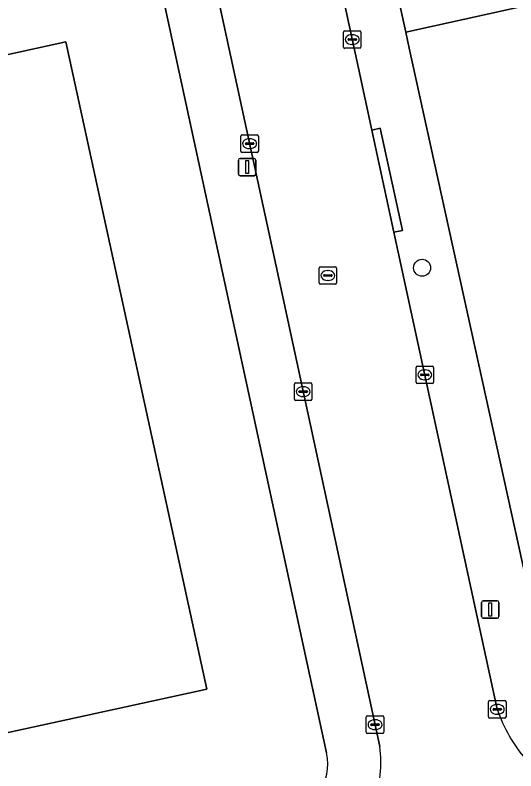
# Model space of a CAD drawing. Extents: x 160030 to 160839, y 385325 to 386450.
# Drawn here: x 160634.1 to 160662.75, y 385895.84 to 385939.05 of the extents above; entities that cross this region are included whole.
import ezdxf

# ---------------------------------------------------------------- set-up
doc = ezdxf.new("R2010")
doc.units = 0
for name, color, linetype in [('IMGEO_Boom', 7, 'Continuous'), ('IMGEO_Erf', 7, 'Continuous'), ('IMGEO_Groenvoorziening', 7, 'Continuous'), ('IMGEO_Kolk', 7, 'Continuous'), ('IMGEO_Lichtmast', 7, 'Continuous'), ('IMGEO_Pand', 7, 'Continuous'), ('IMGEO_Rijbaan_lokaal_open', 7, 'Continuous'), ('IMGEO_Rioolput', 7, 'Continuous'), ('IMGEO_Voetpad_open', 7, 'Continuous')]:
    doc.layers.add(name, color=color, linetype=linetype)

msp = doc.modelspace()

# ---------------------------------------------------------------- linework, layer by layer
at = {"layer": 'IMGEO_Boom'}
msp.add_circle((160657.384, 385924.606), 0.489, dxfattribs=at)
at = {"layer": 'IMGEO_Erf'}
for points in [[(160701.937, 385907.709), (160701.743, 385908.514), (160693.757, 385945.035), (160693.486, 385946.272), (160656.447, 385938.068), (160656.648, 385937.155), (160665.001, 385899.215)], [(160651.915, 385896.868), (160641.332, 385945.755)]]:
    msp.add_lwpolyline(points, dxfattribs=at)
msp.add_lwpolyline([(160645.067, 385900.516), (160632.465, 385897.773), (160632.57, 385897.292), (160621.394, 385894.859), (160621.309, 385895.25), (160607.149, 385892.166), (160606.358, 385895.802), (160607.003, 385895.943), (160606.39, 385898.757), (160605.745, 385898.616), (160604.974, 385902.153), (160606.537, 385902.493), (160602.454, 385921.248), (160606.45, 385922.118), (160605.977, 385924.289), (160608.777, 385924.898), (160609.237, 385922.787), (160621.287, 385925.41), (160619.48, 385933.713), (160623.912, 385934.678), (160624.097, 385933.83), (160629.097, 385934.918), (160628.915, 385935.758), (160637.011, 385937.521)], close=True, dxfattribs=at)
msp.add_arc((160648.925, 385896.229), 3.058, 282.3189, 12.0687, dxfattribs=at)
at = {"layer": 'IMGEO_Groenvoorziening'}
msp.add_lwpolyline([(160693.486, 385946.272), (160692.555, 385950.524), (160672.267, 385945.898), (160655.55, 385942.151), (160656.447, 385938.068)], close=True, dxfattribs=at)
at = {"layer": 'IMGEO_Kolk'}
for p, q in [((160652.887, 385937.224), (160652.887, 385938.076)), ((160652.962, 385938.15), (160653.814, 385938.15)), ((160653.375, 385937.93), (160653.4, 385937.93)), ((160653.888, 385938.076), (160653.888, 385937.224)), ((160653.146, 385937.644), (160653.146, 385937.656)), ((160653.584, 385937.607), (160653.186, 385937.607)), ((160653.189, 385937.693), (160653.587, 385937.693)), ((160653.398, 385937.37), (160653.373, 385937.37)), ((160653.63, 385937.656), (160653.63, 385937.644)), ((160653.814, 385937.15), (160652.962, 385937.15)), ((160647.015, 385931.275), (160647.015, 385932.127)), ((160647.09, 385932.201), (160647.942, 385932.201)), ((160648.016, 385932.127), (160648.016, 385931.275)), ((160647.274, 385931.695), (160647.274, 385931.707)), ((160647.317, 385931.744), (160647.715, 385931.744)), ((160647.503, 385931.981), (160647.528, 385931.981)), ((160647.758, 385931.707), (160647.758, 385931.695)), ((160647.712, 385931.658), (160647.314, 385931.658)), ((160647.526, 385931.421), (160647.501, 385931.421)), ((160647.942, 385931.201), (160647.09, 385931.201)), ((160657.04, 385918.061), (160657.04, 385918.913)), ((160657.115, 385918.987), (160657.967, 385918.987)), ((160657.528, 385918.767), (160657.553, 385918.767)), ((160658.041, 385918.913), (160658.041, 385918.061)), ((160657.299, 385918.481), (160657.299, 385918.493)), ((160657.737, 385918.444), (160657.339, 385918.444)), ((160657.342, 385918.53), (160657.74, 385918.53)), ((160657.783, 385918.493), (160657.783, 385918.481)), ((160650.081, 385917.097), (160650.081, 385917.949)), ((160650.156, 385918.023), (160651.008, 385918.023)), ((160651.082, 385917.949), (160651.082, 385917.097)), ((160657.967, 385917.987), (160657.115, 385917.987)), ((160657.551, 385918.207), (160657.526, 385918.207)), ((160650.34, 385917.517), (160650.34, 385917.529)), ((160650.778, 385917.48), (160650.38, 385917.48)), ((160650.383, 385917.566), (160650.781, 385917.566)), ((160650.569, 385917.803), (160650.594, 385917.803)), ((160650.824, 385917.529), (160650.824, 385917.517)), ((160651.008, 385917.023), (160650.156, 385917.023)), ((160650.592, 385917.243), (160650.567, 385917.243)), ((160661.186, 385898.938), (160661.186, 385899.79)), ((160661.261, 385899.864), (160662.113, 385899.864)), ((160662.187, 385899.79), (160662.187, 385898.938)), ((160661.445, 385899.358), (160661.445, 385899.37)), ((160661.883, 385899.321), (160661.485, 385899.321)), ((160661.488, 385899.407), (160661.886, 385899.407)), ((160661.674, 385899.644), (160661.699, 385899.644)), ((160661.929, 385899.37), (160661.929, 385899.358)), ((160654.19, 385898.063), (160654.19, 385898.915)), ((160654.265, 385898.989), (160655.117, 385898.989)), ((160655.191, 385898.915), (160655.191, 385898.063)), ((160662.113, 385898.864), (160661.261, 385898.864)), ((160661.697, 385899.084), (160661.672, 385899.084)), ((160654.449, 385898.483), (160654.449, 385898.495)), ((160654.887, 385898.446), (160654.489, 385898.446)), ((160654.492, 385898.532), (160654.89, 385898.532)), ((160654.678, 385898.769), (160654.703, 385898.769)), ((160654.933, 385898.495), (160654.933, 385898.483)), ((160655.117, 385897.989), (160654.265, 385897.989)), ((160654.701, 385898.209), (160654.676, 385898.209))]:
    msp.add_line(p, q, dxfattribs=at)
for points in [[(160652.887, 385937.224), (160652.887, 385938.076)], [(160652.962, 385938.15), (160653.814, 385938.15)], [(160653.888, 385938.076), (160653.888, 385937.224)], [(160653.814, 385937.15), (160652.962, 385937.15)], [(160647.015, 385931.275), (160647.015, 385932.127)], [(160647.09, 385932.201), (160647.942, 385932.201)], [(160648.016, 385932.127), (160648.016, 385931.275)], [(160647.942, 385931.201), (160647.09, 385931.201)], [(160657.04, 385918.061), (160657.04, 385918.913)], [(160657.115, 385918.987), (160657.967, 385918.987)], [(160658.041, 385918.913), (160658.041, 385918.061)], [(160650.081, 385917.097), (160650.081, 385917.949)], [(160650.156, 385918.023), (160651.008, 385918.023)], [(160651.082, 385917.949), (160651.082, 385917.097)], [(160657.967, 385917.987), (160657.115, 385917.987)], [(160651.008, 385917.023), (160650.156, 385917.023)], [(160661.186, 385898.938), (160661.186, 385899.79)], [(160661.261, 385899.864), (160662.113, 385899.864)], [(160662.187, 385899.79), (160662.187, 385898.938)], [(160654.19, 385898.063), (160654.19, 385898.915)], [(160654.265, 385898.989), (160655.117, 385898.989)], [(160655.191, 385898.915), (160655.191, 385898.063)], [(160662.113, 385898.864), (160661.261, 385898.864)], [(160655.117, 385897.989), (160654.265, 385897.989)]]:
    msp.add_lwpolyline(points, dxfattribs=at)
for centre, radius, start, end in [((160652.964, 385938.074), 0.0765, 91.552, 178.448), ((160652.964, 385938.074), 0.0765, 91.552, 178.448), ((160653.812, 385938.074), 0.0765, 1.552, 88.448), ((160653.812, 385938.074), 0.0765, 1.552, 88.448), ((160653.186, 385937.653), 0.0403, 85.8775, 175.7526), ((160653.183, 385937.643), 0.0366, 178.938, 274.7102), ((160653.587, 385937.65), 0.043, 264.8664, 352.4533), ((160653.591, 385937.655), 0.0386, 1.7309, 96.639), ((160652.964, 385937.226), 0.0765, 181.552, 268.448), ((160652.964, 385937.226), 0.0765, 181.552, 268.448), ((160653.812, 385937.226), 0.0765, 271.552, 358.448), ((160653.812, 385937.226), 0.0765, 271.552, 358.448), ((160647.092, 385932.125), 0.0765, 91.552, 178.448), ((160647.092, 385932.125), 0.0765, 91.552, 178.448), ((160647.94, 385932.125), 0.0765, 1.552, 88.448), ((160647.94, 385932.125), 0.0765, 1.552, 88.448), ((160647.314, 385931.704), 0.0403, 85.8775, 175.7526), ((160647.311, 385931.694), 0.0366, 178.938, 274.7102), ((160647.715, 385931.701), 0.043, 264.8664, 352.4533), ((160647.719, 385931.706), 0.0386, 1.7309, 96.639), ((160647.092, 385931.277), 0.0765, 181.552, 268.448), ((160647.092, 385931.277), 0.0765, 181.552, 268.448), ((160647.94, 385931.277), 0.0765, 271.552, 358.448), ((160647.94, 385931.277), 0.0765, 271.552, 358.448), ((160657.117, 385918.911), 0.0765, 91.552, 178.448), ((160657.117, 385918.911), 0.0765, 91.552, 178.448), ((160657.965, 385918.911), 0.0765, 1.552, 88.448), ((160657.965, 385918.911), 0.0765, 1.552, 88.448), ((160657.339, 385918.49), 0.0403, 85.8775, 175.7526), ((160657.336, 385918.48), 0.0366, 178.938, 274.7102), ((160657.74, 385918.487), 0.043, 264.8664, 352.4533), ((160657.744, 385918.492), 0.0386, 1.7309, 96.639), ((160650.158, 385917.947), 0.0765, 91.552, 178.448), ((160650.158, 385917.947), 0.0765, 91.552, 178.448), ((160651.006, 385917.947), 0.0765, 1.552, 88.448), ((160651.006, 385917.947), 0.0765, 1.552, 88.448), ((160657.117, 385918.063), 0.0765, 181.552, 268.448), ((160657.117, 385918.063), 0.0765, 181.552, 268.448), ((160657.965, 385918.063), 0.0765, 271.552, 358.448), ((160657.965, 385918.063), 0.0765, 271.552, 358.448), ((160650.38, 385917.526), 0.0403, 85.8775, 175.7526), ((160650.377, 385917.516), 0.0366, 178.938, 274.7102), ((160650.781, 385917.523), 0.043, 264.8664, 352.4533), ((160650.785, 385917.528), 0.0386, 1.7309, 96.639), ((160650.158, 385917.099), 0.0765, 181.552, 268.448), ((160650.158, 385917.099), 0.0765, 181.552, 268.448), ((160651.006, 385917.099), 0.0765, 271.552, 358.448), ((160651.006, 385917.099), 0.0765, 271.552, 358.448), ((160661.263, 385899.788), 0.0765, 91.552, 178.448), ((160661.263, 385899.788), 0.0765, 91.552, 178.448), ((160662.111, 385899.788), 0.0765, 1.552, 88.448), ((160662.111, 385899.788), 0.0765, 1.552, 88.448), ((160661.485, 385899.367), 0.0403, 85.8775, 175.7526), ((160661.482, 385899.357), 0.0366, 178.938, 274.7102), ((160661.886, 385899.364), 0.043, 264.8664, 352.4533), ((160661.89, 385899.369), 0.0386, 1.7309, 96.639), ((160654.267, 385898.913), 0.0765, 91.552, 178.448), ((160654.267, 385898.913), 0.0765, 91.552, 178.448), ((160655.115, 385898.913), 0.0765, 1.552, 88.448), ((160655.115, 385898.913), 0.0765, 1.552, 88.448), ((160661.263, 385898.94), 0.0765, 181.552, 268.448), ((160661.263, 385898.94), 0.0765, 181.552, 268.448), ((160662.111, 385898.94), 0.0765, 271.552, 358.448), ((160662.111, 385898.94), 0.0765, 271.552, 358.448), ((160654.489, 385898.492), 0.0403, 85.8775, 175.7526), ((160654.486, 385898.482), 0.0366, 178.938, 274.7102), ((160654.89, 385898.489), 0.043, 264.8664, 352.4533), ((160654.894, 385898.494), 0.0386, 1.7309, 96.639), ((160654.267, 385898.065), 0.0765, 181.552, 268.448), ((160654.267, 385898.065), 0.0765, 181.552, 268.448), ((160655.115, 385898.065), 0.0765, 271.552, 358.448), ((160655.115, 385898.065), 0.0765, 271.552, 358.448)]:
    msp.add_arc(centre, radius, start, end, dxfattribs=at)
for centre, major_axis, ratio, start_param, end_param in [((160653.374, 385937.65), (-0.387, 0.002), 0.722429, 4.712389, 7.853982), ((160653.399, 385937.65), (-0.39, 0.002), 0.717154, 1.570796, 4.712389), ((160647.502, 385931.701), (-0.387, 0.002), 0.722429, 4.712389, 7.853982), ((160647.527, 385931.701), (-0.39, 0.002), 0.717154, 1.570796, 4.712389), ((160657.527, 385918.487), (-0.387, 0.002), 0.722429, 4.712389, 7.853982), ((160657.552, 385918.487), (-0.39, 0.002), 0.717154, 1.570796, 4.712389), ((160650.568, 385917.523), (-0.387, 0.002), 0.722429, 4.712389, 7.853982), ((160650.593, 385917.523), (-0.39, 0.002), 0.717154, 1.570796, 4.712389), ((160661.673, 385899.364), (-0.387, 0.002), 0.722429, 4.712389, 7.853982), ((160661.698, 385899.364), (-0.39, 0.002), 0.717154, 1.570796, 4.712389), ((160654.677, 385898.489), (-0.387, 0.002), 0.722429, 4.712389, 7.853982), ((160654.702, 385898.489), (-0.39, 0.002), 0.717154, 1.570796, 4.712389)]:
    msp.add_ellipse(centre, major_axis=major_axis, ratio=ratio, start_param=start_param, end_param=end_param, dxfattribs=at)
at = {"layer": 'IMGEO_Lichtmast'}
for p, q in [((160646.979, 385930.861), (160647.769, 385930.861)), ((160647.769, 385930.861), (160646.979, 385930.861)), ((160646.879, 385929.961), (160646.879, 385930.761)), ((160646.879, 385930.761), (160646.879, 385929.961)), ((160647.869, 385930.761), (160647.869, 385929.961)), ((160647.869, 385929.961), (160647.869, 385930.761)), ((160647.769, 385929.861), (160646.979, 385929.861)), ((160646.979, 385929.861), (160647.769, 385929.861)), ((160660.787, 385904.669), (160660.787, 385905.469)), ((160660.787, 385905.469), (160660.787, 385904.669)), ((160660.887, 385905.569), (160661.677, 385905.569)), ((160661.677, 385905.569), (160660.887, 385905.569)), ((160661.777, 385905.469), (160661.777, 385904.669)), ((160661.777, 385904.669), (160661.777, 385905.469)), ((160661.677, 385904.569), (160660.887, 385904.569)), ((160660.887, 385904.569), (160661.677, 385904.569))]:
    msp.add_line(p, q, dxfattribs=at)
for points in [[(160647.299, 385930.736), (160647.449, 385930.736), (160647.449, 385929.986), (160647.299, 385929.986), (160647.299, 385930.736)], [(160661.207, 385905.444), (160661.357, 385905.444), (160661.357, 385904.694), (160661.207, 385904.694), (160661.207, 385905.444)]]:
    msp.add_lwpolyline(points, dxfattribs=at)
for centre, start, end in [((160646.979, 385930.761), 90, 180), ((160646.979, 385930.761), 90, 180), ((160647.769, 385930.761), 0, 90), ((160647.769, 385930.761), 360, 90), ((160646.979, 385929.961), 180, 270), ((160646.979, 385929.961), 180, 270), ((160647.769, 385929.961), 270, 0), ((160647.769, 385929.961), 270, 0), ((160660.887, 385905.469), 90, 180), ((160660.887, 385905.469), 90, 180), ((160661.677, 385905.469), 0, 90), ((160661.677, 385905.469), 360, 90), ((160660.887, 385904.669), 180, 270), ((160660.887, 385904.669), 180, 270), ((160661.677, 385904.669), 270, 0), ((160661.677, 385904.669), 270, 0)]:
    msp.add_arc(centre, 0.1, start, end, dxfattribs=at)
at = {"layer": 'IMGEO_Pand'}
msp.add_lwpolyline([(160607.149, 385892.166), (160621.309, 385895.25), (160621.394, 385894.859), (160632.57, 385897.292), (160632.465, 385897.773), (160645.067, 385900.516), (160637.011, 385937.521), (160628.915, 385935.758), (160629.097, 385934.918), (160624.097, 385933.83), (160623.912, 385934.678), (160619.48, 385933.713), (160621.287, 385925.41), (160609.237, 385922.787), (160608.777, 385924.898), (160605.977, 385924.289), (160606.45, 385922.118), (160602.454, 385921.248), (160606.537, 385902.493), (160604.974, 385902.153), (160605.745, 385898.616), (160606.39, 385898.757), (160607.003, 385895.943), (160606.358, 385895.802)], close=True, dxfattribs=at)
at = {"layer": 'IMGEO_Rijbaan_lokaal_open'}
for points in [[(160610.926, 386099.153), (160613.827, 386085.835), (160614.023, 386084.927), (160617.82, 386068.41), (160617.857, 386067.979), (160618.922, 386063.085), (160622.231, 386047.876), (160622.326, 386047.438), (160627.446, 386024.134), (160631.148, 386007.47), (160631.154, 386007.398), (160632.754, 386000), (160634.382, 385992.473), (160635.763, 385985.991), (160635.805, 385985.829), (160636.863, 385981.151), (160638.133, 385975.323), (160640.453, 385964.062), (160640.508, 385963.878), (160644.247, 385946.807), (160649.432, 385922.858), (160654.964, 385897.23)], [(160661.686, 385899.364), (160655.772, 385926.638), (160654.506, 385932.476), (160653.74, 385936.011), (160651.047, 385948.5), (160650.118, 385952.809), (160648.789, 385958.974), (160647.536, 385964.788), (160646.282, 385970.604), (160645.297, 385975.172), (160643.408, 385983.921), (160642.355, 385988.801), (160641.15, 385994.379), (160639.937, 386000), (160639.799, 386000.64), (160638.567, 386006.347), (160637.532, 386011.139), (160637.042, 386012.888), (160636.808, 386014.135), (160636.359, 386014.761), (160635.223, 386015.627)]]:
    msp.add_lwpolyline(points, dxfattribs=at)
for centre, radius, start, end in [((160669.962, 385902.176), 8.741, 198.7648, 220.4833), ((160648.742, 385896.339), 6.286, 338.8485, 8.1488)]:
    msp.add_arc(centre, radius, start, end, dxfattribs=at)
at = {"layer": 'IMGEO_Rioolput'}
for p, q in [((160651.492, 385923.736), (160651.492, 385924.588)), ((160651.567, 385924.662), (160652.419, 385924.662)), ((160651.98, 385924.442), (160652.005, 385924.442)), ((160652.493, 385924.588), (160652.493, 385923.736)), ((160651.751, 385924.156), (160651.751, 385924.168)), ((160652.189, 385924.119), (160651.791, 385924.119)), ((160651.794, 385924.205), (160652.192, 385924.205)), ((160652.235, 385924.168), (160652.235, 385924.156)), ((160652.419, 385923.662), (160651.567, 385923.662)), ((160652.003, 385923.882), (160651.978, 385923.882))]:
    msp.add_line(p, q, dxfattribs=at)
for points in [[(160651.492, 385923.736), (160651.492, 385924.588)], [(160651.567, 385924.662), (160652.419, 385924.662)], [(160652.493, 385924.588), (160652.493, 385923.736)], [(160652.419, 385923.662), (160651.567, 385923.662)]]:
    msp.add_lwpolyline(points, dxfattribs=at)
for centre, radius, start, end in [((160651.569, 385924.586), 0.0765, 91.552, 178.448), ((160651.569, 385924.586), 0.0765, 91.552, 178.448), ((160652.417, 385924.586), 0.0765, 1.552, 88.448), ((160652.417, 385924.586), 0.0765, 1.552, 88.448), ((160651.791, 385924.165), 0.0403, 85.8775, 175.7526), ((160651.788, 385924.155), 0.0366, 178.938, 274.7102), ((160652.192, 385924.162), 0.043, 264.8664, 352.4533), ((160652.196, 385924.167), 0.0386, 1.7309, 96.639), ((160651.569, 385923.738), 0.0765, 181.552, 268.448), ((160651.569, 385923.738), 0.0765, 181.552, 268.448), ((160652.417, 385923.738), 0.0765, 271.552, 358.448), ((160652.417, 385923.738), 0.0765, 271.552, 358.448)]:
    msp.add_arc(centre, radius, start, end, dxfattribs=at)
for centre, major_axis, ratio, start_param, end_param in [((160651.979, 385924.162), (-0.387, 0.002), 0.722429, 4.712389, 7.853982), ((160652.004, 385924.162), (-0.39, 0.002), 0.717154, 1.570796, 4.712389)]:
    msp.add_ellipse(centre, major_axis=major_axis, ratio=ratio, start_param=start_param, end_param=end_param, dxfattribs=at)
at = {"layer": 'IMGEO_Voetpad_open'}
for points in [[(160641.023, 385950.904), (160641.332, 385945.755), (160651.915, 385896.868)], [(160656.648, 385937.155), (160656.447, 385938.068), (160655.55, 385942.151), (160655.068, 385944.499), (160654.07, 385949.155), (160651.047, 385948.5), (160653.74, 385936.011), (160654.506, 385932.476), (160654.994, 385932.581), (160656.26, 385926.743), (160655.772, 385926.638), (160661.686, 385899.364)], [(160649.432, 385922.858), (160644.247, 385946.807)], [(160665.001, 385899.215), (160656.648, 385937.155)], [(160654.964, 385897.23), (160649.432, 385922.858)]]:
    msp.add_lwpolyline(points, dxfattribs=at)
msp.add_lwpolyline([(160654.506, 385932.476), (160655.772, 385926.638), (160656.26, 385926.743), (160654.994, 385932.581)], close=True, dxfattribs=at)
for centre, radius, start, end in [((160669.962, 385902.176), 8.741, 198.7648, 220.4833), ((160648.742, 385896.339), 6.286, 338.8485, 8.1488), ((160648.925, 385896.229), 3.058, 282.3189, 12.0687)]:
    msp.add_arc(centre, radius, start, end, dxfattribs=at)

doc.saveas('drawing.dxf')
